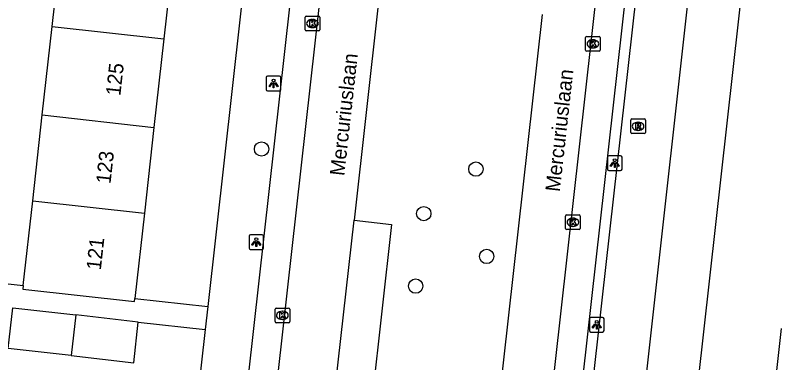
# Model space of a CAD drawing. Extents: x 161928 to 163055, y 386475 to 387428.
# Drawn here: x 162311.1 to 162363.3, y 387298.9 to 387322.6 of the extents above; entities that cross this region are included whole.
import ezdxf

# ---------------------------------------------------------------- set-up
doc = ezdxf.new("R2010")
doc.units = 0
for name, color, linetype in [('IMGEO_Boom', 7, 'Continuous'), ('IMGEO_Fietspad_gesloten', 7, 'Continuous'), ('IMGEO_Kolk', 7, 'Continuous'), ('IMGEO_Lichtpunt', 7, 'Continuous'), ('IMGEO_Openbare_ruimte_label', 7, 'Continuous'), ('IMGEO_Pand', 7, 'Continuous'), ('IMGEO_Pand_nummerreeks', 7, 'Continuous'), ('IMGEO_Parkeervlak_open', 7, 'Continuous'), ('IMGEO_Rijbaan_lokaal_open', 7, 'Continuous'), ('IMGEO_Rioolput', 7, 'Continuous'), ('IMGEO_Voetpad_open', 7, 'Continuous')]:
    doc.layers.add(name, color=color, linetype=linetype)

msp = doc.modelspace()

# ---------------------------------------------------------------- linework, layer by layer
at = {"layer": 'IMGEO_Boom'}
for centre in [(162327.957, 387313.481), (162342.595, 387312.112), (162339.032, 387309.074), (162343.331, 387306.151), (162338.479, 387304.124)]:
    msp.add_circle(centre, 0.489, dxfattribs=at)
at = {"layer": 'IMGEO_Fietspad_gesloten'}
for points in [[(162363.238, 387379.093), (162350.137, 387261.458), (162337.473, 387147.951), (162334.734, 387123.4), (162318.47, 386976.523)], [(162347.6, 387270.903), (162357.435, 387358.557), (162358.923, 387372.829)]]:
    msp.add_lwpolyline(points, dxfattribs=at)
at = {"layer": 'IMGEO_Kolk'}
for p, q in [((162330.936, 387321.625), (162330.936, 387322.477)), ((162331.011, 387322.551), (162331.863, 387322.551)), ((162331.937, 387322.477), (162331.937, 387321.625)), ((162331.424, 387322.331), (162331.449, 387322.331)), ((162331.863, 387321.551), (162331.011, 387321.551)), ((162331.447, 387321.771), (162331.422, 387321.771)), ((162350.085, 387320.237), (162350.085, 387321.089)), ((162350.16, 387321.163), (162351.012, 387321.163)), ((162350.573, 387320.943), (162350.598, 387320.943)), ((162351.086, 387321.089), (162351.086, 387320.237)), ((162350.596, 387320.383), (162350.571, 387320.383)), ((162351.012, 387320.163), (162350.16, 387320.163)), ((162348.716, 387308.057), (162348.716, 387308.909)), ((162348.791, 387308.983), (162349.643, 387308.983)), ((162349.717, 387308.909), (162349.717, 387308.057)), ((162349.204, 387308.763), (162349.229, 387308.763)), ((162349.643, 387307.983), (162348.791, 387307.983)), ((162349.227, 387308.203), (162349.202, 387308.203)), ((162328.876, 387301.7), (162328.876, 387302.552)), ((162328.951, 387302.626), (162329.803, 387302.626)), ((162329.877, 387302.552), (162329.877, 387301.7)), ((162329.364, 387302.406), (162329.389, 387302.406)), ((162329.803, 387301.626), (162328.951, 387301.626)), ((162329.387, 387301.846), (162329.362, 387301.846))]:
    msp.add_line(p, q, dxfattribs=at)
for points in [[(162330.936, 387321.625), (162330.936, 387322.477)], [(162331.011, 387322.551), (162331.863, 387322.551)], [(162331.937, 387322.477), (162331.937, 387321.625)], [(162331.257, 387322.251), (162331.38, 387322.251), (162331.38, 387322.1), (162331.51, 387322.251), (162331.674, 387322.251), (162331.528, 387322.1), (162331.681, 387321.851), (162331.529, 387321.851), (162331.444, 387322.015), (162331.38, 387321.948), (162331.38, 387321.851), (162331.257, 387321.851), (162331.257, 387322.251)], [(162331.863, 387321.551), (162331.011, 387321.551)], [(162350.085, 387320.237), (162350.085, 387321.089)], [(162350.16, 387321.163), (162351.012, 387321.163)], [(162350.406, 387320.863), (162350.529, 387320.863), (162350.529, 387320.712), (162350.659, 387320.863), (162350.823, 387320.863), (162350.677, 387320.712), (162350.83, 387320.463), (162350.678, 387320.463), (162350.593, 387320.627), (162350.529, 387320.56), (162350.529, 387320.463), (162350.406, 387320.463), (162350.406, 387320.863)], [(162351.086, 387321.089), (162351.086, 387320.237)], [(162351.012, 387320.163), (162350.16, 387320.163)], [(162348.716, 387308.057), (162348.716, 387308.909)], [(162348.791, 387308.983), (162349.643, 387308.983)], [(162349.717, 387308.909), (162349.717, 387308.057)], [(162349.037, 387308.683), (162349.16, 387308.683), (162349.16, 387308.532), (162349.29, 387308.683), (162349.454, 387308.683), (162349.308, 387308.532), (162349.461, 387308.283), (162349.309, 387308.283), (162349.224, 387308.447), (162349.16, 387308.38), (162349.16, 387308.283), (162349.037, 387308.283), (162349.037, 387308.683)], [(162349.643, 387307.983), (162348.791, 387307.983)], [(162328.876, 387301.7), (162328.876, 387302.552)], [(162328.951, 387302.626), (162329.803, 387302.626)], [(162329.877, 387302.552), (162329.877, 387301.7)], [(162329.197, 387302.326), (162329.32, 387302.326), (162329.32, 387302.175), (162329.45, 387302.326), (162329.614, 387302.326), (162329.468, 387302.175), (162329.621, 387301.926), (162329.469, 387301.926), (162329.384, 387302.09), (162329.32, 387302.023), (162329.32, 387301.926), (162329.197, 387301.926), (162329.197, 387302.326)], [(162329.803, 387301.626), (162328.951, 387301.626)]]:
    msp.add_lwpolyline(points, dxfattribs=at)
for centre, start, end in [((162331.013, 387322.475), 91.552, 178.448), ((162331.013, 387322.475), 91.552, 178.448), ((162331.861, 387322.475), 1.552, 88.448), ((162331.861, 387322.475), 1.552, 88.448), ((162331.013, 387321.627), 181.552, 268.448), ((162331.013, 387321.627), 181.552, 268.448), ((162331.861, 387321.627), 271.552, 358.448), ((162331.861, 387321.627), 271.552, 358.448), ((162350.162, 387321.087), 91.552, 178.448), ((162350.162, 387321.087), 91.552, 178.448), ((162351.01, 387321.087), 1.552, 88.448), ((162351.01, 387321.087), 1.552, 88.448), ((162350.162, 387320.239), 181.552, 268.448), ((162350.162, 387320.239), 181.552, 268.448), ((162351.01, 387320.239), 271.552, 358.448), ((162351.01, 387320.239), 271.552, 358.448), ((162348.793, 387308.907), 91.552, 178.448), ((162348.793, 387308.907), 91.552, 178.448), ((162349.641, 387308.907), 1.552, 88.448), ((162349.641, 387308.907), 1.552, 88.448), ((162348.793, 387308.059), 181.552, 268.448), ((162348.793, 387308.059), 181.552, 268.448), ((162349.641, 387308.059), 271.552, 358.448), ((162349.641, 387308.059), 271.552, 358.448), ((162328.953, 387302.55), 91.552, 178.448), ((162328.953, 387302.55), 91.552, 178.448), ((162329.801, 387302.55), 1.552, 88.448), ((162329.801, 387302.55), 1.552, 88.448), ((162328.953, 387301.702), 181.552, 268.448), ((162328.953, 387301.702), 181.552, 268.448), ((162329.801, 387301.702), 271.552, 358.448), ((162329.801, 387301.702), 271.552, 358.448)]:
    msp.add_arc(centre, 0.0765, start, end, dxfattribs=at)
for centre, major_axis, ratio, start_param, end_param in [((162331.423, 387322.051), (-0.387, 0.002), 0.722429, 4.712389, 7.853982), ((162331.448, 387322.051), (-0.39, 0.002), 0.717154, 1.570796, 4.712389), ((162350.572, 387320.663), (-0.387, 0.002), 0.722429, 4.712389, 7.853982), ((162350.597, 387320.663), (-0.39, 0.002), 0.717154, 1.570796, 4.712389), ((162349.203, 387308.483), (-0.387, 0.002), 0.722429, 4.712389, 7.853982), ((162349.228, 387308.483), (-0.39, 0.002), 0.717154, 1.570796, 4.712389), ((162329.363, 387302.126), (-0.387, 0.002), 0.722429, 4.712389, 7.853982), ((162329.388, 387302.126), (-0.39, 0.002), 0.717154, 1.570796, 4.712389)]:
    msp.add_ellipse(centre, major_axis=major_axis, ratio=ratio, start_param=start_param, end_param=end_param, dxfattribs=at)
at = {"layer": 'IMGEO_Lichtpunt'}
for p, q in [((162328.279, 387318.359), (162328.279, 387317.552)), ((162328.279, 387318.359), (162328.279, 387317.552)), ((162329.181, 387318.454), (162328.373, 387318.454)), ((162329.181, 387318.454), (162328.373, 387318.454)), ((162329.275, 387317.552), (162329.275, 387318.359)), ((162329.275, 387317.552), (162329.275, 387318.359)), ((162328.373, 387317.458), (162329.181, 387317.458)), ((162328.373, 387317.458), (162329.181, 387317.458)), ((162352.478, 387313.013), (162351.67, 387313.013)), ((162352.478, 387313.013), (162351.67, 387313.013)), ((162351.576, 387312.918), (162351.576, 387312.111)), ((162351.576, 387312.918), (162351.576, 387312.111)), ((162352.572, 387312.111), (162352.572, 387312.918)), ((162352.572, 387312.111), (162352.572, 387312.918)), ((162351.67, 387312.017), (162352.478, 387312.017)), ((162351.67, 387312.017), (162352.478, 387312.017)), ((162327.101, 387307.531), (162327.101, 387306.724)), ((162327.101, 387307.531), (162327.101, 387306.724)), ((162328.003, 387307.626), (162327.195, 387307.626)), ((162328.003, 387307.626), (162327.195, 387307.626)), ((162328.097, 387306.724), (162328.097, 387307.531)), ((162328.097, 387306.724), (162328.097, 387307.531)), ((162327.195, 387306.63), (162328.003, 387306.63)), ((162327.195, 387306.63), (162328.003, 387306.63)), ((162350.347, 387301.888), (162350.347, 387301.081)), ((162350.347, 387301.888), (162350.347, 387301.081)), ((162351.249, 387301.983), (162350.441, 387301.983)), ((162351.249, 387301.983), (162350.441, 387301.983)), ((162351.343, 387301.081), (162351.343, 387301.888)), ((162351.343, 387301.081), (162351.343, 387301.888)), ((162350.441, 387300.987), (162351.249, 387300.987)), ((162350.441, 387300.987), (162351.249, 387300.987))]:
    msp.add_line(p, q, dxfattribs=at)
for points in [[(162328.653, 387318.023), (162328.692, 387317.995), (162328.504, 387317.733), (162328.466, 387317.76), (162328.653, 387318.023)], [(162328.755, 387317.975), (162328.802, 387317.975), (162328.802, 387317.653), (162328.755, 387317.653), (162328.755, 387317.975)], [(162328.865, 387317.995), (162328.903, 387318.022), (162329.09, 387317.76), (162329.051, 387317.732), (162328.865, 387317.995)], [(162351.95, 387312.582), (162351.989, 387312.554), (162351.801, 387312.292), (162351.763, 387312.319), (162351.95, 387312.582)], [(162352.052, 387312.534), (162352.099, 387312.534), (162352.099, 387312.212), (162352.052, 387312.212), (162352.052, 387312.534)], [(162352.162, 387312.554), (162352.2, 387312.581), (162352.387, 387312.319), (162352.348, 387312.291), (162352.162, 387312.554)], [(162327.475, 387307.195), (162327.514, 387307.167), (162327.326, 387306.905), (162327.288, 387306.932), (162327.475, 387307.195)], [(162327.577, 387307.147), (162327.624, 387307.147), (162327.624, 387306.825), (162327.577, 387306.825), (162327.577, 387307.147)], [(162327.687, 387307.167), (162327.725, 387307.194), (162327.912, 387306.932), (162327.873, 387306.904), (162327.687, 387307.167)], [(162350.721, 387301.552), (162350.76, 387301.524), (162350.572, 387301.262), (162350.534, 387301.289), (162350.721, 387301.552)], [(162350.823, 387301.504), (162350.87, 387301.504), (162350.87, 387301.182), (162350.823, 387301.182), (162350.823, 387301.504)], [(162350.933, 387301.524), (162350.971, 387301.551), (162351.158, 387301.289), (162351.119, 387301.261), (162350.933, 387301.524)]]:
    msp.add_lwpolyline(points, dxfattribs=at)
for centre in [(162328.778, 387318.157), (162352.075, 387312.716), (162327.6, 387307.329), (162350.846, 387301.686)]:
    msp.add_circle(centre, 0.0994, dxfattribs=at)
for centre, start, end in [((162328.373, 387318.359), 90, 180), ((162328.373, 387318.359), 90, 180), ((162329.181, 387318.359), 0, 90), ((162329.181, 387318.359), 0, 90), ((162328.373, 387317.552), 180, 270), ((162328.373, 387317.552), 180, 270), ((162329.181, 387317.552), 270, 0), ((162329.181, 387317.552), 270, 360), ((162351.67, 387312.918), 90, 180), ((162351.67, 387312.918), 90, 180), ((162352.478, 387312.918), 0, 90), ((162352.478, 387312.918), 0, 90), ((162351.67, 387312.111), 180, 270), ((162351.67, 387312.111), 180, 270), ((162352.478, 387312.111), 270, 0), ((162352.478, 387312.111), 270, 360), ((162327.195, 387307.531), 90, 180), ((162327.195, 387307.531), 90, 180), ((162328.003, 387307.531), 0, 90), ((162328.003, 387307.531), 0, 90), ((162327.195, 387306.724), 180, 270), ((162327.195, 387306.724), 180, 270), ((162328.003, 387306.724), 270, 0), ((162328.003, 387306.724), 270, 360), ((162350.441, 387301.888), 90, 180), ((162350.441, 387301.888), 90, 180), ((162351.249, 387301.888), 0, 90), ((162351.249, 387301.888), 0, 90), ((162350.441, 387301.081), 180, 270), ((162350.441, 387301.081), 180, 270), ((162351.249, 387301.081), 270, 0), ((162351.249, 387301.081), 270, 360)]:
    msp.add_arc(centre, 0.0946, start, end, dxfattribs=at)
at = {"layer": 'IMGEO_Pand'}
for points in [[(162313.664, 387321.854), (162314.345, 387327.936)], [(162321.967, 387327.082), (162321.286, 387321)], [(162312.988, 387315.814), (162313.664, 387321.854)], [(162313.664, 387321.854), (162321.286, 387321)], [(162321.286, 387321), (162320.61, 387314.96)], [(162312.332, 387309.955), (162312.988, 387315.814)], [(162312.988, 387315.814), (162320.61, 387314.96)], [(162320.61, 387314.96), (162319.954, 387309.102)], [(162311.684, 387304.16), (162312.332, 387309.955)], [(162312.332, 387309.955), (162319.954, 387309.102)], [(162319.954, 387309.102), (162319.303, 387303.286)], [(162311.684, 387304.16), (162311.656, 387303.914), (162319.278, 387303.061), (162319.303, 387303.286)], [(162314.96, 387299.375), (162310.661, 387299.859), (162310.974, 387302.637)], [(162310.974, 387302.637), (162315.271, 387302.153)], [(162315.271, 387302.153), (162314.96, 387299.375)], [(162319.542, 387301.671), (162315.271, 387302.153)], [(162314.96, 387299.375), (162319.229, 387298.894), (162319.542, 387301.671)], [(162363.438, 387301.236), (162362.749, 387295.085), (162367.718, 387294.529), (162370.303, 387294.239), (162374.733, 387293.742), (162375.421, 387299.896), (162374.364, 387300.014)]]:
    msp.add_lwpolyline(points, dxfattribs=at)
at = {"layer": 'IMGEO_Parkeervlak_open'}
for points in [[(162356.114, 387353.455), (162348.385, 387284.579)], [(162334.275, 387308.62), (162336.82, 387308.337), (162334.839, 387290.582), (162332.282, 387290.843)]]:
    msp.add_lwpolyline(points, dxfattribs=at)
at = {"layer": 'IMGEO_Rijbaan_lokaal_open'}
for points in [[(162327.499, 387283.927), (162337.327, 387371.738)], [(162354.241, 387354.797), (162347.545, 387294.905), (162347.53, 387294.77), (162346.272, 387283.569)], [(162339.181, 387352.564), (162334.275, 387308.62)], [(162342.531, 387281.409), (162347.146, 387322.68)], [(162332.282, 387290.843), (162334.275, 387308.62)]]:
    msp.add_lwpolyline(points, dxfattribs=at)
at = {"layer": 'IMGEO_Rioolput'}
for p, q in [((162353.164, 387314.609), (162353.164, 387315.461)), ((162353.239, 387315.535), (162354.091, 387315.535)), ((162353.652, 387315.315), (162353.677, 387315.315)), ((162354.165, 387315.461), (162354.165, 387314.609)), ((162353.675, 387314.755), (162353.65, 387314.755)), ((162354.091, 387314.535), (162353.239, 387314.535))]:
    msp.add_line(p, q, dxfattribs=at)
for points in [[(162353.164, 387314.609), (162353.164, 387315.461)], [(162353.239, 387315.535), (162354.091, 387315.535)], [(162353.753, 387315.233), (162353.501, 387315.235), (162353.501, 387314.835)], [(162353.679, 387315.154), (162353.625, 387315.154), (162353.625, 387315.073)], [(162353.625, 387315.073), (162353.677, 387315.073)], [(162354.165, 387315.461), (162354.165, 387314.609)], [(162353.501, 387314.835), (162353.625, 387314.835), (162353.625, 387314.997), (162353.636, 387314.997)], [(162353.683, 387314.968), (162353.754, 387314.835), (162353.894, 387314.835), (162353.829, 387314.961)], [(162354.091, 387314.535), (162353.239, 387314.535)]]:
    msp.add_lwpolyline(points, dxfattribs=at)
for centre, radius, start, end in [((162353.241, 387315.459), 0.0765, 91.552, 178.448), ((162353.241, 387315.459), 0.0765, 91.552, 178.448), ((162353.661, 387315.262), 0.19, 274.7715, 282.9687), ((162353.685, 387315.058), 0.0964, 77.0061, 93.1865), ((162353.699, 387315.115), 0.0378, 276.6634, 79.6772), ((162353.752, 387315.123), 0.109, 350.3612, 89.416), ((162353.75, 387315.123), 0.112, 277.5842, 350.9817), ((162354.089, 387315.459), 0.0765, 1.552, 88.448), ((162354.089, 387315.459), 0.0765, 1.552, 88.448), ((162353.241, 387314.611), 0.0765, 181.552, 268.448), ((162353.241, 387314.611), 0.0765, 181.552, 268.448), ((162353.635, 387314.944), 0.0533, 26.0293, 88.6989), ((162353.734, 387314.908), 0.108, 29.5134, 73.7905), ((162354.089, 387314.611), 0.0765, 271.552, 358.448), ((162354.089, 387314.611), 0.0765, 271.552, 358.448)]:
    msp.add_arc(centre, radius, start, end, dxfattribs=at)
for centre, major_axis, ratio, start_param, end_param in [((162353.651, 387315.035), (-0.387, 0.002), 0.722429, 4.712389, 7.853982), ((162353.676, 387315.035), (-0.39, 0.002), 0.717154, 1.570796, 4.712389)]:
    msp.add_ellipse(centre, major_axis=major_axis, ratio=ratio, start_param=start_param, end_param=end_param, dxfattribs=at)
at = {"layer": 'IMGEO_Voetpad_open'}
for points in [[(162332.617, 387377.38), (162324.281, 387302.729)], [(162325.729, 387285.148), (162325.658, 387285.366), (162335.209, 387370.8)], [(162357.394, 387294.088), (162363.697, 387350.491), (162364.265, 387355.501), (162364.388, 387355.47), (162364.401, 387355.657)], [(162299.663, 387307.292), (162299.466, 387305.528), (162311.684, 387304.16)], [(162319.303, 387303.286), (162324.281, 387302.729)], [(162324.281, 387302.729), (162324.106, 387301.161)], [(162319.542, 387301.671), (162324.106, 387301.161)], [(162324.106, 387301.161), (162321.589, 387278.626), (162321.108, 387277.527)]]:
    msp.add_lwpolyline(points, dxfattribs=at)

# ---------------------------------------------------------------- texts
at = {"layer": 'IMGEO_Openbare_ruimte_label'}
for p in [(162333.604, 387311.617), (162348.322, 387310.53)]:
    msp.add_text('Mercuriuslaan', height=1, rotation=83.6282, dxfattribs=at).set_placement(p)
at = {"layer": 'IMGEO_Pand_nummerreeks'}
for s, rotation, p in [('125', 83.6129, (162318.312, 387317.081)), ('123', 83.6129, (162317.64, 387311.073)), ('121', 83.6117, (162316.98, 387305.178))]:
    msp.add_text(s, height=1, rotation=rotation, dxfattribs=at).set_placement(p)

doc.saveas('drawing.dxf')
